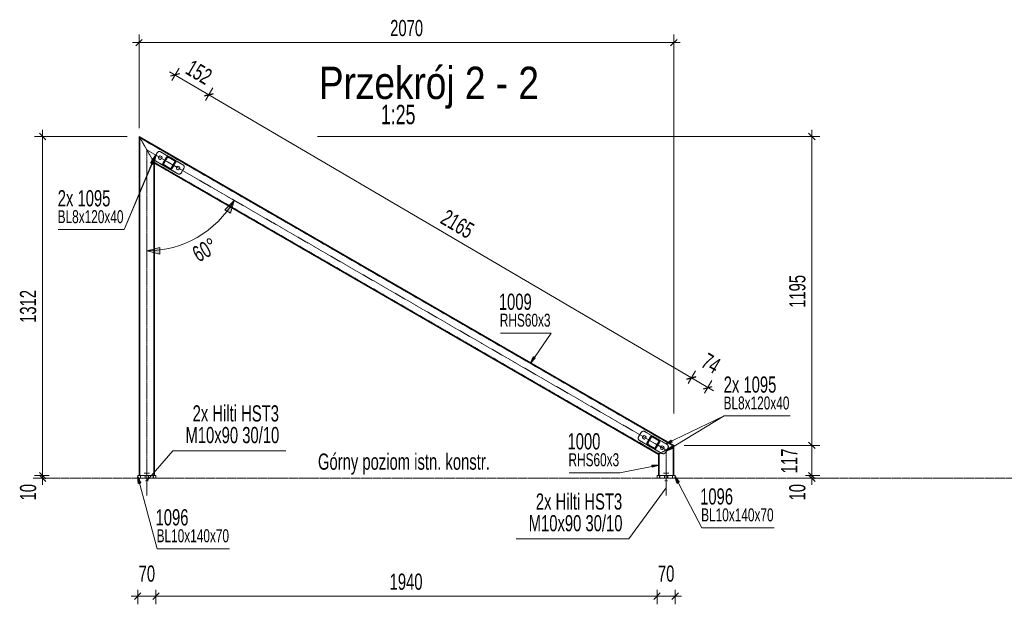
# Model space of a CAD drawing. Header units: millimetres. Extents: x -15129 to 9171, y -18789 to 5877.
# Tile 276 of 278: x 585 to 4396, y 385 to 2646. Entities that reach past the tile are written whole.
import ezdxf

# ---------------------------------------------------------------- set-up
doc = ezdxf.new("R2010")
doc.units = ezdxf.units.MM
doc.linetypes.add('ACAD_ISO02W100', pattern=[15, 12, -3])
doc.linetypes.add('ACAD_ISO04W100', pattern=[30, 24, -3, 0, -3])
for name, color, linetype in [('AS_Belki', 145, 'Continuous'), ('AS_Blachy', 30, 'Continuous'), ('AS_DIM_ON', 7, 'Continuous'), ('AS_Kotwy', 9, 'Continuous')]:
    doc.layers.add(name, color=color, linetype=linetype)
doc.styles.add('Arial Narrow', font='ARIALN.TTF', dxfattribs={"height": 5})
doc.styles.add('ROMANS', font='ARIALN.TTF', dxfattribs={"width": 0.8})
doc.styles.get("Standard").update_dxf_attribs({"font": 'ARIALN.TTF', "width": 0.8})
pattern_1 = [(45, (2201.1567, 2934.656), (-3.535534, 3.535534), [])]

msp = doc.modelspace()

# ---------------------------------------------------------------- hatches: boundary and pattern name
at = {"layer": 'AS_Belki', "lineweight": 13}
h = msp.add_hatch(dxfattribs=at)
h.set_pattern_fill('HYPECUTREGION', color=10, scale=5, angle=50.3465, style=0, pattern_type=2)
h.set_pattern_definition(pattern_1)
h.paths.add_polyline_path([(1161.3, 2117), (1156.8, 2117.6), (1153.2, 2114.8), (1139.2, 2090.5), (1138.6, 2086), (1141.3, 2082.3), (1165.6, 2068.3), (1170.1, 2067.7), (1173.8, 2070.5), (1187.8, 2094.8), (1188.4, 2099.3), (1185.6, 2103)], flags=0)
h.paths.add_polyline_path([(1157.6, 2114.7), (1159.8, 2114.4), (1184.1, 2100.4), (1185.5, 2098.6), (1185.2, 2096.3), (1171.2, 2072), (1169.4, 2070.6), (1167.1, 2070.9), (1142.8, 2084.9), (1141.4, 2086.8), (1141.7, 2089), (1155.7, 2113.3)], flags=0)
h = msp.add_hatch(dxfattribs=at)
h.set_pattern_fill('HYPECUTREGION', color=10, scale=5, angle=50.3465, style=0, pattern_type=2)
h.set_pattern_definition(pattern_1)
h.paths.add_polyline_path([(3034.8, 1035.3), (3030.3, 1035.9), (3026.6, 1033.1), (3012.6, 1008.9), (3012, 1004.3), (3014.8, 1000.7), (3039.1, 986.7), (3043.6, 986.1), (3047.3, 988.9), (3061.3, 1013.1), (3061.9, 1017.7), (3059.1, 1021.3)], flags=0)
h.paths.add_polyline_path([(3031.1, 1033), (3033.3, 1032.7), (3057.6, 1018.7), (3059, 1016.9), (3058.7, 1014.6), (3044.7, 990.4), (3042.9, 989), (3040.6, 989.3), (3016.3, 1003.3), (3014.9, 1005.1), (3015.2, 1007.4), (3029.2, 1031.6)], flags=0)
at = {"layer": 'AS_DIM_ON', "lineweight": 13}
for points in [[(1415.6, 1947.4), (1401.5, 1897.8), (1379.8, 1910.3)], [(1077.4, 1752.1), (1127.4, 1739.6), (1127.4, 1764.6)]]:
    msp.add_hatch(color=5, dxfattribs=at).paths.add_polyline_path(points, flags=0)

# ---------------------------------------------------------------- linework, layer by layer
at = {"layer": 'AS_Belki', "color": 145, "linetype": 'Continuous', "lineweight": 13, "ltscale": 0.25}
for p, q in [((1047.3, 2194.6), (1107.3, 2090.7)), ((1047.3, 2194.6), (3117, 999.7)), ((1047.4, 2194.6), (1047.3, 2194.6)), ((1047.3, 2194.6), (1047.3, 882.7)), ((3117.1, 999.7), (1047.4, 2194.6)), ((1153.2, 2114.8), (1139.2, 2090.5)), ((1155.7, 2113.3), (1141.7, 2089)), ((1142.1, 2089), (1156.1, 2113.3)), ((1156.8, 2117.6), (1153.2, 2114.8)), ((1157.6, 2114.7), (1155.7, 2113.3)), ((1156.1, 2113.3), (1155.7, 2113.3)), ((1156.1, 2113.3), (1157.9, 2114.6)), ((1156.8, 2117.6), (1161.3, 2117)), ((1157.2, 2117.6), (1156.8, 2117.6)), ((1161.7, 2117), (1157.2, 2117.6)), ((1157.6, 2114.7), (1159.8, 2114.4)), ((1159.8, 2114.4), (1184.1, 2100.4)), ((1161.3, 2117), (1185.6, 2103)), ((1161.7, 2117), (1161.3, 2117)), ((1186, 2103), (1161.7, 2117)), ((1185.2, 2096.3), (1171.2, 2072)), ((1184.1, 2100.4), (1185.5, 2098.6)), ((1185.5, 2098.6), (1185.2, 2096.3)), ((1185.6, 2103), (1188.4, 2099.3)), ((1186, 2103), (1185.6, 2103)), ((1188.8, 2099.3), (1186, 2103)), ((1188.4, 2099.3), (1187.8, 2094.8)), ((1188.2, 2094.8), (1188.8, 2099.3)), ((1107.3, 2090.7), (3057, 965)), ((1107.3, 2090.7), (1107.3, 882.7)), ((1107.4, 882.7), (1107.4, 2090.6)), ((1139.2, 2090.5), (1138.6, 2086)), ((1138.6, 2086), (1141.3, 2082.3)), ((1141.3, 2082.3), (1165.6, 2068.3)), ((1141.7, 2089), (1141.4, 2086.8)), ((1141.4, 2086.8), (1142.8, 2084.9)), ((1142.1, 2089), (1141.7, 2089)), ((1141.8, 2086.8), (1142.1, 2089)), ((1143.2, 2084.9), (1141.8, 2086.8)), ((1142.8, 2084.9), (1167.1, 2070.9)), ((1143.2, 2084.9), (1142.8, 2084.9)), ((1167.5, 2070.9), (1143.2, 2084.9)), ((1165.6, 2068.3), (1170.1, 2067.7)), ((1167.1, 2070.9), (1169.4, 2070.6)), ((1167.5, 2070.9), (1167.1, 2070.9)), ((1169.4, 2070.7), (1167.5, 2070.9)), ((1171.2, 2072), (1169.4, 2070.6)), ((1173.8, 2070.5), (1170.1, 2067.7)), ((1170.1, 2067.7), (1170.5, 2067.7)), ((1170.5, 2067.7), (1174.2, 2070.5)), ((1187.8, 2094.8), (1173.8, 2070.5)), ((1174.2, 2070.5), (1173.8, 2070.5)), ((1174.2, 2070.5), (1188.2, 2094.8)), ((1188.2, 2094.8), (1187.8, 2094.8)), ((3026.6, 1033.1), (3012.6, 1008.9)), ((3029.2, 1031.6), (3015.2, 1007.4)), ((3015.6, 1007.4), (3029.6, 1031.6)), ((3030.3, 1035.9), (3026.6, 1033.1)), ((3031.1, 1033), (3029.2, 1031.6)), ((3029.6, 1031.6), (3029.2, 1031.6)), ((3029.6, 1031.6), (3031.4, 1033)), ((3030.3, 1035.9), (3034.8, 1035.3)), ((3030.7, 1035.9), (3030.3, 1035.9)), ((3035.2, 1035.3), (3030.7, 1035.9)), ((3031.1, 1033), (3033.3, 1032.7)), ((3033.3, 1032.7), (3057.6, 1018.7)), ((3034.8, 1035.3), (3059.1, 1021.3)), ((3035.2, 1035.3), (3034.8, 1035.3)), ((3059.5, 1021.3), (3035.2, 1035.3)), ((3012.6, 1008.9), (3012, 1004.3)), ((3012, 1004.3), (3014.8, 1000.7)), ((3014.8, 1000.7), (3039.1, 986.7)), ((3015.2, 1007.4), (3014.9, 1005.1)), ((3014.9, 1005.1), (3016.3, 1003.3)), ((3015.6, 1007.4), (3015.2, 1007.4)), ((3015.3, 1005.1), (3015.6, 1007.4)), ((3016.7, 1003.3), (3015.3, 1005.1)), ((3016.3, 1003.3), (3040.6, 989.3)), ((3016.7, 1003.3), (3016.3, 1003.3)), ((3041, 989.3), (3016.7, 1003.3)), ((3058.7, 1014.6), (3044.7, 990.4)), ((3061.3, 1013.1), (3047.3, 988.9)), ((3047.6, 988.9), (3061.6, 1013.1)), ((3057.6, 1018.7), (3059, 1016.9)), ((3059, 1016.9), (3058.7, 1014.6)), ((3059.1, 1021.3), (3061.9, 1017.7)), ((3059.5, 1021.3), (3059.1, 1021.3)), ((3062.2, 1017.7), (3059.5, 1021.3)), ((3061.9, 1017.7), (3061.3, 1013.1)), ((3061.6, 1013.1), (3061.3, 1013.1)), ((3061.6, 1013.1), (3062.2, 1017.7)), ((3117, 999.7), (3091.6, 985)), ((3117.1, 999.7), (3117, 999.7)), ((3117, 999.7), (3117, 882.7)), ((3117.1, 999.7), (3117, 999.7)), ((3117.1, 882.7), (3117.1, 999.7)), ((3039.1, 986.7), (3043.6, 986.1)), ((3040.6, 989.3), (3042.9, 989)), ((3041, 989.3), (3040.6, 989.3)), ((3042.9, 989), (3041, 989.3)), ((3044.7, 990.4), (3042.9, 989)), ((3047.3, 988.9), (3043.6, 986.1)), ((3043.6, 986.1), (3044, 986.1)), ((3044, 986.1), (3047.6, 988.9)), ((3047.6, 988.9), (3047.3, 988.9)), ((3067, 970.8), (3057, 965)), ((3057, 965), (3057, 882.7))]:
    msp.add_line(p, q, dxfattribs=at)
at = {"layer": 'AS_Belki', "color": 84, "linetype": 'ACAD_ISO02W100', "lineweight": 13, "ltscale": 0.25}
for p, q in [((1047.4, 2194.6), (1047.3, 2194.6)), ((1047.4, 2194.6), (1104.5, 2095.8)), ((1047.4, 2194.6), (1047.4, 882.7)), ((1050.3, 2189.4), (1104.3, 2095.9)), ((1050.3, 2189.4), (3114, 997.9)), ((1050.4, 2189.4), (1050.3, 2189.4)), ((1050.4, 2189.4), (1050.3, 2189.4)), ((1050.3, 2189.4), (1050.3, 882.7)), ((1050.4, 2189.4), (1104.4, 2095.9)), ((3114.1, 998), (1050.4, 2189.4)), ((1050.4, 882.7), (1050.4, 2189.4)), ((1139.5, 2090.5), (1153.5, 2114.8)), ((1153.7, 2114.8), (1139.7, 2090.5)), ((1140.7, 2090.5), (1154.7, 2114.8)), ((1156.3, 2113.3), (1142.3, 2089)), ((1143.3, 2089), (1157.3, 2113.3)), ((1153.5, 2114.8), (1153.2, 2114.8)), ((1153.5, 2114.8), (1157.2, 2117.6)), ((1157.3, 2117.6), (1153.7, 2114.8)), ((1154.7, 2114.8), (1153.7, 2114.8)), ((1154.7, 2114.8), (1158.4, 2117.6)), ((1158, 2114.6), (1156.3, 2113.3)), ((1156.3, 2113.3), (1157.3, 2113.3)), ((1157.3, 2117.6), (1161.9, 2117)), ((1158.4, 2117.6), (1157.3, 2117.6)), ((1157.3, 2117.6), (1157.3, 2117.6)), ((1157.3, 2113.3), (1158.9, 2114.5)), ((1157.9, 2114.7), (1157.6, 2114.7)), ((1160.2, 2114.4), (1157.9, 2114.7)), ((1157.9, 2114.6), (1157.9, 2114.7)), ((1158.1, 2114.7), (1158, 2114.6)), ((1158.1, 2114.7), (1160.4, 2114.4)), ((1159.2, 2114.7), (1158.1, 2114.7)), ((1162.9, 2117), (1158.4, 2117.6)), ((1158.9, 2114.5), (1159, 2114.6)), ((1159, 2114.6), (1159.2, 2114.7)), ((1161.4, 2114.4), (1159.2, 2114.7)), ((1160.2, 2114.4), (1159.8, 2114.4)), ((1184.5, 2100.4), (1160.2, 2114.4)), ((1160.4, 2114.4), (1184.7, 2100.4)), ((1161.4, 2114.4), (1160.4, 2114.4)), ((1185.7, 2100.4), (1161.4, 2114.4)), ((1161.9, 2117), (1162.9, 2117)), ((1161.9, 2117), (1161.9, 2117)), ((1187.2, 2103), (1162.9, 2117)), ((1171.6, 2072), (1185.6, 2096.3)), ((1185.7, 2096.3), (1171.7, 2072)), ((1172.8, 2072), (1186.8, 2096.3)), ((1184.1, 2100.4), (1184.5, 2100.4)), ((1185.9, 2098.6), (1184.5, 2100.4)), ((1184.7, 2100.4), (1186, 2098.6)), ((1184.7, 2100.4), (1185.7, 2100.4)), ((1185.6, 2096.3), (1185.2, 2096.3)), ((1185.6, 2096.3), (1185.9, 2098.6)), ((1187.1, 2098.6), (1185.7, 2100.4)), ((1186, 2098.6), (1185.7, 2096.3)), ((1186.8, 2096.3), (1185.7, 2096.3)), ((1186.2, 2103), (1188.9, 2099.3)), ((1186.2, 2103), (1187.2, 2103)), ((1186.2, 2103), (1186.2, 2103)), ((1186.8, 2096.3), (1187.1, 2098.6)), ((1190, 2099.3), (1187.2, 2103)), ((1188.9, 2099.3), (1188.3, 2094.8)), ((1189.4, 2094.8), (1190, 2099.3)), ((1104.3, 2095.9), (3060, 966.8)), ((1104.4, 2095.9), (1104.3, 2095.9)), ((1104.4, 2095.9), (1104.3, 2095.9)), ((1104.3, 2095.9), (1104.3, 882.7)), ((1104.4, 2095.9), (3060.1, 966.8)), ((1104.4, 882.7), (1104.4, 2095.9)), ((1104.5, 2095.8), (1107.4, 2090.7)), ((1107.4, 2090.7), (1107.3, 2090.7)), ((1107.4, 2090.7), (1107.3, 2090.7)), ((1107.4, 2090.7), (3057.1, 965)), ((1107.4, 2090.6), (1107.4, 2090.7)), ((1138.9, 2086), (1139.5, 2090.5)), ((1141.7, 2082.3), (1138.9, 2086)), ((1139.7, 2090.5), (1139.1, 2086)), ((1139.1, 2086), (1141.9, 2082.3)), ((1139.5, 2090.5), (1139.2, 2090.5)), ((1140.7, 2090.5), (1139.7, 2090.5)), ((1140.1, 2086), (1140.7, 2090.5)), ((1142.9, 2082.3), (1140.1, 2086)), ((1141.3, 2082.3), (1141.7, 2082.3)), ((1166, 2068.3), (1141.7, 2082.3)), ((1141.9, 2082.3), (1142.9, 2082.3)), ((1142.3, 2089), (1142, 2086.8)), ((1142, 2086.8), (1143.4, 2084.9)), ((1142.3, 2089), (1143.3, 2089)), ((1167.2, 2068.3), (1142.9, 2082.3)), ((1143, 2086.8), (1143.3, 2089)), ((1144.4, 2084.9), (1143, 2086.8)), ((1143.4, 2084.9), (1167.7, 2070.9)), ((1143.4, 2084.9), (1144.4, 2084.9)), ((1168.7, 2070.9), (1144.4, 2084.9)), ((1166, 2068.3), (1165.6, 2068.3)), ((1170.5, 2067.7), (1166, 2068.3)), ((1166.2, 2068.3), (1170.7, 2067.7)), ((1167.2, 2068.3), (1166.2, 2068.3)), ((1171.7, 2067.7), (1167.2, 2068.3)), ((1167.7, 2070.9), (1169.9, 2070.6)), ((1167.7, 2070.9), (1168.7, 2070.9)), ((1171, 2070.6), (1168.7, 2070.9)), ((1169.8, 2070.6), (1169.4, 2070.7)), ((1169.4, 2070.6), (1169.8, 2070.6)), ((1169.8, 2070.6), (1171.6, 2072)), ((1171.7, 2072), (1169.9, 2070.6)), ((1169.9, 2070.6), (1171, 2070.6)), ((1174.3, 2070.5), (1170.7, 2067.7)), ((1170.7, 2067.7), (1171.7, 2067.7)), ((1171, 2070.6), (1172.8, 2072)), ((1171.6, 2072), (1171.2, 2072)), ((1172.8, 2072), (1171.7, 2072)), ((1171.7, 2067.7), (1175.4, 2070.5)), ((1188.3, 2094.8), (1174.3, 2070.5)), ((1174.3, 2070.5), (1175.4, 2070.5)), ((1175.4, 2070.5), (1189.4, 2094.8)), ((1188.3, 2094.8), (1189.4, 2094.8)), ((3013, 1008.9), (3027, 1033.1)), ((3027.2, 1033.1), (3013.2, 1008.9)), ((3014.2, 1008.9), (3028.2, 1033.1)), ((3029.8, 1031.6), (3015.8, 1007.4)), ((3016.8, 1007.4), (3030.8, 1031.6)), ((3027, 1033.1), (3026.6, 1033.1)), ((3027, 1033.1), (3030.7, 1035.9)), ((3030.8, 1035.9), (3027.2, 1033.1)), ((3028.2, 1033.1), (3027.2, 1033.1)), ((3028.2, 1033.1), (3031.9, 1035.9)), ((3031.6, 1033), (3029.8, 1031.6)), ((3029.8, 1031.6), (3030.8, 1031.6)), ((3030.8, 1035.9), (3035.4, 1035.3)), ((3031.9, 1035.9), (3030.8, 1035.9)), ((3030.8, 1031.6), (3032.7, 1033)), ((3031.4, 1033), (3031.1, 1033)), ((3033.7, 1032.7), (3031.4, 1033)), ((3031.4, 1033), (3031.4, 1033)), ((3031.6, 1033), (3033.9, 1032.7)), ((3032.7, 1033), (3031.6, 1033)), ((3036.4, 1035.3), (3031.9, 1035.9)), ((3034.9, 1032.7), (3032.7, 1033)), ((3033.7, 1032.7), (3033.3, 1032.7)), ((3058, 1018.7), (3033.7, 1032.7)), ((3033.9, 1032.7), (3058.1, 1018.7)), ((3034.9, 1032.7), (3033.9, 1032.7)), ((3059.2, 1018.7), (3034.9, 1032.7)), ((3035.4, 1035.3), (3035.4, 1035.3)), ((3035.4, 1035.3), (3036.4, 1035.3)), ((3060.7, 1021.3), (3036.4, 1035.3)), ((3012.4, 1004.3), (3013, 1008.9)), ((3015.2, 1000.7), (3012.4, 1004.3)), ((3013, 1008.9), (3012.6, 1008.9)), ((3013.2, 1008.9), (3012.6, 1004.3)), ((3012.6, 1004.3), (3015.4, 1000.7)), ((3014.2, 1008.9), (3013.2, 1008.9)), ((3013.6, 1004.3), (3014.2, 1008.9)), ((3016.4, 1000.7), (3013.6, 1004.3)), ((3014.8, 1000.7), (3015.2, 1000.7)), ((3039.5, 986.7), (3015.2, 1000.7)), ((3015.4, 1000.7), (3016.4, 1000.7)), ((3015.8, 1007.4), (3015.5, 1005.1)), ((3015.5, 1005.1), (3016.9, 1003.3)), ((3015.8, 1007.4), (3016.8, 1007.4)), ((3040.7, 986.7), (3016.4, 1000.7)), ((3016.5, 1005.1), (3016.8, 1007.4)), ((3017.9, 1003.3), (3016.5, 1005.1)), ((3016.9, 1003.3), (3041.1, 989.3)), ((3017.9, 1003.3), (3016.9, 1003.3)), ((3042.2, 989.3), (3017.9, 1003.3)), ((3045, 990.4), (3059, 1014.6)), ((3059.2, 1014.6), (3045.2, 990.4)), ((3046.3, 990.4), (3060.3, 1014.6)), ((3061.8, 1013.1), (3047.8, 988.9)), ((3048.9, 988.9), (3062.9, 1013.1)), ((3117.1, 999.7), (3057.1, 965)), ((3058, 1018.7), (3057.6, 1018.7)), ((3059.3, 1016.9), (3058, 1018.7)), ((3058.1, 1018.7), (3059.5, 1016.9)), ((3059.2, 1018.7), (3058.1, 1018.7)), ((3059, 1014.6), (3058.7, 1014.6)), ((3059, 1014.6), (3059.3, 1016.9)), ((3060.6, 1016.9), (3059.2, 1018.7)), ((3059.5, 1016.9), (3059.2, 1014.6)), ((3060.3, 1014.6), (3059.2, 1014.6)), ((3059.6, 1021.3), (3059.7, 1021.2)), ((3059.6, 1021.3), (3059.6, 1021.3)), ((3059.6, 1021.3), (3060.7, 1021.3)), ((3059.7, 1021.2), (3062.4, 1017.7)), ((3114, 997.9), (3060, 966.8)), ((3060.3, 1014.6), (3060.6, 1016.9)), ((3061.5, 1020.3), (3060.7, 1021.3)), ((3061.6, 1020.1), (3061.5, 1020.3)), ((3063.5, 1017.7), (3061.6, 1020.1)), ((3062.4, 1017.7), (3061.8, 1013.1)), ((3061.8, 1013.1), (3062.9, 1013.1)), ((3062.9, 1013.1), (3063.5, 1017.7)), ((3114.1, 997.9), (3091.5, 984.9)), ((3114.1, 997.9), (3114, 997.9)), ((3114, 997.9), (3114, 882.7)), ((3114, 997.9), (3114.1, 997.9)), ((3114.1, 997.9), (3114.1, 998)), ((3114.1, 882.7), (3114.1, 997.9)), ((3039.5, 986.7), (3039.1, 986.7)), ((3044, 986.1), (3039.5, 986.7)), ((3039.6, 986.7), (3044.2, 986.1)), ((3040.7, 986.7), (3039.6, 986.7)), ((3045.2, 986.1), (3040.7, 986.7)), ((3041.1, 989.3), (3043.4, 989)), ((3041.1, 989.3), (3042.2, 989.3)), ((3044.5, 989), (3042.2, 989.3)), ((3043.2, 989), (3042.9, 989)), ((3042.9, 989), (3043.2, 989)), ((3043.2, 989), (3045, 990.4)), ((3045.2, 990.4), (3043.4, 989)), ((3043.4, 989), (3044.5, 989)), ((3047.8, 988.9), (3044.2, 986.1)), ((3044.2, 986.1), (3045.2, 986.1)), ((3044.5, 989), (3046.3, 990.4)), ((3045, 990.4), (3044.7, 990.4)), ((3046.3, 990.4), (3045.2, 990.4)), ((3045.2, 986.1), (3048.9, 988.9)), ((3047.8, 988.9), (3048.9, 988.9)), ((3057.1, 965), (3057, 965)), ((3057, 965), (3057.1, 965)), ((3057.1, 965), (3057.1, 882.7)), ((3060.1, 966.8), (3060, 966.8)), ((3060, 966.8), (3060, 882.7)), ((3060.1, 966.8), (3060, 966.8)), ((3067.1, 970.8), (3060.1, 966.8)), ((3060.1, 882.7), (3060.1, 966.8)), ((3091.6, 985), (3067, 970.8)), ((3091.5, 984.9), (3067.1, 970.8))]:
    msp.add_line(p, q, dxfattribs=at)
at = {"layer": 'AS_Belki', "color": 5, "linetype": 'ACAD_ISO04W100', "lineweight": 13, "ltscale": 0.25}
for p, q in [((1077.3, 2142.7), (3087.1, 982.3)), ((1077.3, 872.7), (1077.3, 2142.7)), ((1163.5, 2092.7), (1163.9, 2092.7)), ((1163.9, 2092.7), (1165.1, 2092.7)), ((3037, 1011), (3037.4, 1011)), ((3037.4, 1011), (3038.6, 1011)), ((3087.1, 872.7), (3087.1, 982.3))]:
    msp.add_line(p, q, dxfattribs=at)
at = {"layer": 'AS_Belki', "color": 145, "linetype": 'Continuous', "lineweight": 13, "ltscale": 0.25, "extrusion": (0.002262, 1.05463e-07, -0.999997)}
for centre, start, end in [((-1129.2, 2112.7, 2.6), 255.1769, 74.9621), ((-1129.4, 2112.7, 2.6), 255.9784, 74.7912), ((-1129.4, 2112.7, 2.6), 256.0232, 74.7818), ((-1198.5, 2072.7, 2.7), 255.1769, 74.9621), ((-1198.6, 2072.7, 2.7), 255.9784, 74.7913), ((-1198.6, 2072.7, 2.7), 256.0232, 74.7817)]:
    msp.add_arc(centre, 7, start, end, dxfattribs=at)
at = {"layer": 'AS_Belki', "color": 145, "linetype": 'Continuous', "lineweight": 13, "ltscale": 0.25, "extrusion": (0.002262, 1.05462e-07, -0.999997)}
for centre, start, end in [((-3002.7, 1031, 6.8), 255.1769, 74.9621), ((-3002.8, 1031, 6.8), 255.9784, 74.7913), ((-3002.8, 1031, 6.8), 256.0232, 74.7817), ((-3072, 991, 6.9), 255.1769, 74.9621), ((-3072.1, 991, 6.9), 256.0232, 74.7818)]:
    msp.add_arc(centre, 7, start, end, dxfattribs=at)
at = {"layer": 'AS_Belki', "color": 145, "linetype": 'Continuous', "lineweight": 13, "ltscale": 0.25, "extrusion": (-0.002262, -1.05462e-07, 0.999997)}
msp.add_arc((3072.1, 991, -6.9), 7, 105.2088, 284.0216, dxfattribs=at)
at = {"layer": 'AS_Blachy', "color": 145, "linetype": 'Continuous', "lineweight": 13, "ltscale": 0.25}
for p, q in [((1123, 2136), (1123, 2136)), ((1217.2, 2085), (1130.6, 2135)), ((1217.2, 2085), (1130.6, 2135)), ((1130.6, 2135), (1130.6, 2135)), ((1116.9, 2131.3), (1106.9, 2114)), ((1110.6, 2100.4), (1141, 2082.8)), ((1166.1, 2068.3), (1197.2, 2050.4)), ((1210.8, 2054), (1220.8, 2071.3)), ((1210.8, 2054), (1220.8, 2071.3)), ((1217.2, 2085), (1217.2, 2085)), ((1220.8, 2071.3), (1220.8, 2071.3)), ((1204.7, 2049.4), (1204.8, 2049.4)), ((1210.8, 2054), (1210.8, 2054)), ((2990.4, 1049.7), (2980.4, 1032.4)), ((2996.5, 1054.3), (2996.4, 1054.3)), ((3090.6, 1003.3), (3004, 1053.3)), ((3090.6, 1003.3), (3004, 1053.3)), ((3004, 1053.3), (3004, 1053.3)), ((2984, 1018.7), (3014.5, 1001.1)), ((3090.6, 1003.3), (3090.6, 1003.3)), ((3039.6, 986.6), (3070.6, 968.7)), ((3078.2, 967.7), (3078.2, 967.7)), ((3084.3, 972.4), (3094.3, 989.7)), ((3084.3, 972.4), (3094.3, 989.7)), ((3084.3, 972.4), (3084.3, 972.4)), ((3094.3, 989.7), (3094.3, 989.7)), ((1042.2, 882.7), (1045.1, 882.7)), ((1042.2, 882.7), (1042.2, 872.7)), ((1045.1, 882.7), (1052.2, 882.7)), ((1052.2, 882.7), (1102.2, 882.7)), ((1052.2, 872.7), (1052.2, 882.7)), ((1102.2, 882.7), (1109.2, 882.7)), ((1102.2, 872.7), (1102.2, 882.7)), ((1109.2, 882.7), (1112.2, 882.7)), ((1112.2, 882.7), (1112.5, 882.7)), ((1112.2, 872.7), (1112.2, 882.7)), ((1112.5, 872.7), (1112.5, 882.7)), ((3051.9, 882.7), (3054.9, 882.7)), ((3051.9, 882.7), (3051.9, 872.7)), ((3054.9, 882.7), (3061.9, 882.7)), ((3061.9, 882.7), (3111.9, 882.7)), ((3061.9, 872.7), (3061.9, 882.7)), ((3111.9, 882.7), (3119, 882.7)), ((3111.9, 872.7), (3111.9, 882.7)), ((3119, 882.7), (3121.9, 882.7)), ((3121.9, 882.7), (3122.2, 882.7)), ((3121.9, 872.7), (3121.9, 882.7)), ((3122.2, 872.7), (3122.2, 882.7)), ((1045.1, 872.7), (1042.2, 872.7)), ((1052.2, 872.7), (1045.1, 872.7)), ((1102.2, 872.7), (1052.2, 872.7)), ((1109.2, 872.7), (1102.2, 872.7)), ((1112.2, 872.7), (1109.2, 872.7)), ((1112.5, 872.7), (1112.2, 872.7)), ((3054.9, 872.7), (3051.9, 872.7)), ((3061.9, 872.7), (3054.9, 872.7)), ((3111.9, 872.7), (3061.9, 872.7)), ((3119, 872.7), (3111.9, 872.7)), ((3121.9, 872.7), (3119, 872.7)), ((3122.2, 872.7), (3121.9, 872.7))]:
    msp.add_line(p, q, dxfattribs=at)
at = {"layer": 'AS_Blachy', "color": 84, "linetype": 'ACAD_ISO02W100', "lineweight": 13, "ltscale": 0.25}
for p, q in [((1123.1, 2136), (1123.1, 2136)), ((1217.3, 2085), (1130.7, 2135)), ((1217.3, 2085), (1130.7, 2135)), ((1130.7, 2135), (1130.7, 2135)), ((1116.9, 2131.3), (1106.9, 2114)), ((1106.9, 2114), (1106.9, 2114)), ((1117.1, 2131.3), (1107.1, 2114)), ((1117.1, 2131.3), (1107.1, 2114)), ((1107.1, 2114), (1107.1, 2114)), ((1197.2, 2050.4), (1110.6, 2100.4)), ((1110.6, 2100.4), (1110.6, 2100.4)), ((1110.7, 2100.4), (1197.3, 2050.4)), ((1197.3, 2050.4), (1110.7, 2100.4)), ((1110.7, 2100.4), (1110.7, 2100.4)), ((1116.9, 2131.3), (1116.9, 2131.3)), ((1117.1, 2131.3), (1117.1, 2131.3)), ((1141, 2082.8), (1166.1, 2068.3)), ((1211, 2054), (1221, 2071.3)), ((1211, 2054), (1221, 2071.3)), ((1217.3, 2085), (1217.3, 2085)), ((1221, 2071.3), (1221, 2071.3)), ((1197.2, 2050.4), (1197.2, 2050.4)), ((1197.3, 2050.4), (1197.3, 2050.4)), ((1204.9, 2049.4), (1204.9, 2049.4)), ((1211, 2054), (1211, 2054)), ((2990.4, 1049.7), (2980.4, 1032.4)), ((2980.4, 1032.4), (2980.4, 1032.4)), ((2990.5, 1049.7), (2980.5, 1032.4)), ((2990.5, 1049.7), (2980.5, 1032.4)), ((2980.5, 1032.4), (2980.5, 1032.4)), ((2990.4, 1049.7), (2990.4, 1049.7)), ((2990.5, 1049.7), (2990.5, 1049.7)), ((2996.6, 1054.3), (2996.6, 1054.3)), ((3090.8, 1003.3), (3004.2, 1053.3)), ((3090.8, 1003.3), (3004.2, 1053.3)), ((3004.2, 1053.3), (3004.2, 1053.3)), ((3070.6, 968.7), (2984, 1018.7)), ((2984, 1018.7), (2984, 1018.7)), ((2984.2, 1018.7), (3067.1, 970.8)), ((3070.8, 968.7), (2984.2, 1018.7)), ((2984.2, 1018.7), (2984.2, 1018.7)), ((3014.5, 1001.1), (3039.6, 986.6)), ((3090.8, 1003.3), (3090.8, 1003.3)), ((3067.1, 970.8), (3070.8, 968.7)), ((3067.1, 970.8), (3067.1, 970.8)), ((3070.6, 968.7), (3070.6, 968.7)), ((3070.8, 968.7), (3070.8, 968.7)), ((3078.4, 967.7), (3078.4, 967.7)), ((3084.5, 972.4), (3091.8, 985)), ((3084.5, 972.4), (3091.8, 985)), ((3084.5, 972.4), (3084.5, 972.4)), ((3091.8, 985.1), (3094.5, 989.7)), ((3091.8, 985.1), (3094.5, 989.7)), ((3091.8, 985), (3091.8, 985.1)), ((3091.8, 985), (3091.8, 985.1)), ((3094.5, 989.7), (3094.5, 989.7)), ((1042.5, 872.7), (1042.5, 882.7)), ((1052.5, 882.7), (1052.5, 872.7)), ((1071.2, 882.7), (1071.2, 872.7)), ((1071.4, 882.7), (1071.4, 872.7)), ((1083.2, 872.7), (1083.2, 882.7)), ((1083.4, 872.7), (1083.4, 882.7)), ((1102.5, 882.7), (1102.5, 872.7)), ((3052.2, 872.7), (3052.2, 882.7)), ((3062.2, 882.7), (3062.2, 872.7)), ((3081, 882.7), (3081, 872.7)), ((3081.2, 882.7), (3081.2, 872.7)), ((3093, 872.7), (3093, 882.7)), ((3093.2, 872.7), (3093.2, 882.7)), ((3112.2, 882.7), (3112.2, 872.7))]:
    msp.add_line(p, q, dxfattribs=at)
at = {"layer": 'AS_Blachy', "color": 145, "linetype": 'Continuous', "lineweight": 13, "ltscale": 0.25, "extrusion": (-0.002262, -1.05462e-07, 0.999997)}
for centre in [(1129.2, 2112.7, -2.6), (1198.5, 2072.7, -2.7)]:
    msp.add_circle(centre, 7, dxfattribs=at)
at = {"layer": 'AS_Blachy', "color": 145, "linetype": 'Continuous', "lineweight": 13, "ltscale": 0.25, "extrusion": (-0.002262, -1.05463e-07, 0.999997)}
for centre in [(3002.7, 1031, -6.8), (3072, 991, -6.9)]:
    msp.add_circle(centre, 7, dxfattribs=at)
at = {"layer": 'AS_Blachy', "color": 145, "linetype": 'Continuous', "lineweight": 13, "ltscale": 0.25, "extrusion": (-0.002262, -1.05462e-07, 0.999997)}
for centre, start, end in [((1125.5, 2126.3, -2.5), 60, 150), ((1125.6, 2126.3, -2.5), 60, 105), ((1115.5, 2109, -2.5), 150, 240), ((1212.2, 2076.3, -2.7), 330, 60), ((1212.2, 2076.3, -2.7), 330, 60), ((1202.2, 2059, -2.7), 240, 330), ((1202.2, 2059, -2.7), 285, 330)]:
    msp.add_arc(centre, 10, start, end, dxfattribs=at)
at = {"layer": 'AS_Blachy', "color": 84, "linetype": 'ACAD_ISO02W100', "lineweight": 13, "ltscale": 0.25, "extrusion": (-0.002262, -1.05462e-07, 0.999997)}
for centre, start, end in [((1125.6, 2126.3, -2.5), 105, 150), ((1115.6, 2109, -2.5), 150, 240), ((1202.2, 2059, -2.7), 240, 285)]:
    msp.add_arc(centre, 10, start, end, dxfattribs=at)
at = {"layer": 'AS_Blachy', "color": 84, "linetype": 'ACAD_ISO02W100', "lineweight": 13, "ltscale": 0.25, "extrusion": (-0.002262, -1.05461e-07, 0.999997)}
for centre, start, end in [((1125.7, 2126.3, -2.5), 60, 150), ((1125.7, 2126.3, -2.5), 60, 150), ((1115.7, 2109, -2.5), 150, 240), ((1115.7, 2109, -2.5), 150, 240), ((1212.3, 2076.3, -2.7), 330, 60), ((1212.3, 2076.3, -2.7), 330, 60), ((1202.3, 2059, -2.7), 240, 330), ((1202.3, 2059, -2.7), 240, 330)]:
    msp.add_arc(centre, 10, start, end, dxfattribs=at)
at = {"layer": 'AS_Blachy', "color": 145, "linetype": 'Continuous', "lineweight": 13, "ltscale": 0.25, "extrusion": (0.002262, 1.05462e-07, -0.999997)}
for centre, start in [((-1129.2, 2112.7, 2.6), 255.1178), ((-1198.5, 2072.7, 2.7), 255.1179)]:
    msp.add_arc(centre, 7, start, 74.9747, dxfattribs=at)
at = {"layer": 'AS_Blachy', "color": 145, "linetype": 'Continuous', "lineweight": 13, "ltscale": 0.25, "extrusion": (0.002262, 1.05461e-07, -0.999997)}
for centre in [(-1129.4, 2112.7, 2.6), (-1198.7, 2072.7, 2.7)]:
    msp.add_arc(centre, 7, 256.1577, 74.7532, dxfattribs=at)
at = {"layer": 'AS_Blachy', "color": 84, "linetype": 'ACAD_ISO02W100', "lineweight": 13, "ltscale": 0.25, "extrusion": (-0.002262, -1.05463e-07, 0.999997)}
for centre, start, end in [((2989, 1027.4, -6.8), 150, 240), ((2989.2, 1027.4, -6.8), 150, 240), ((2989.2, 1027.4, -6.8), 150, 240), ((2999, 1044.7, -6.8), 105, 150), ((2999.2, 1044.7, -6.8), 60, 150), ((2999.2, 1044.7, -6.8), 60, 150), ((3085.8, 994.7, -7), 330, 60), ((3085.8, 994.7, -7), 330, 60), ((3075.6, 977.4, -7), 240, 285), ((3075.8, 977.4, -7), 240, 330), ((3075.8, 977.4, -7), 240, 330)]:
    msp.add_arc(centre, 10, start, end, dxfattribs=at)
at = {"layer": 'AS_Blachy', "color": 145, "linetype": 'Continuous', "lineweight": 13, "ltscale": 0.25, "extrusion": (-0.002262, -1.05463e-07, 0.999997)}
for centre, start, end in [((2989, 1027.4, -6.8), 150, 240), ((2999, 1044.7, -6.8), 60, 150), ((2999, 1044.7, -6.8), 60, 105), ((3085.6, 994.7, -7), 330, 60), ((3085.6, 994.7, -7), 330, 60), ((3075.6, 977.4, -7), 240, 330), ((3075.6, 977.4, -7), 285, 330)]:
    msp.add_arc(centre, 10, start, end, dxfattribs=at)
at = {"layer": 'AS_Blachy', "color": 145, "linetype": 'Continuous', "lineweight": 13, "ltscale": 0.25, "extrusion": (0.002262, 1.05463e-07, -0.999997)}
for centre, start, end in [((-3002.7, 1031, 6.8), 255.1179, 74.9747), ((-3002.9, 1031, 6.8), 256.1577, 74.7532), ((-3072, 991, 6.9), 255.1178, 74.9747), ((-3072.1, 991, 6.9), 256.1577, 74.7532)]:
    msp.add_arc(centre, 7, start, end, dxfattribs=at)
at = {"layer": 'AS_DIM_ON', "color": 7, "lineweight": 13}
for p, q in [((1022.3, 2557.5), (3142.1, 2557.5)), ((1047.3, 2588.8), (1047.3, 2532.5)), ((3117.1, 2588.8), (3117.1, 2532.5)), ((1165.1, 2444.9), (1317.5, 2355.6)), ((1202.4, 2459.3), (1174, 2410.7)), ((1333.3, 2382.5), (1304.8, 2334)), ((1317.5, 2355.6), (3184.8, 1260.6)), ((673.8, 882.7), (673.8, 2219.6)), ((3651, 999.7), (3651, 2219.6)), ((642.6, 2194.6), (698.8, 2194.6)), ((3682.2, 2194.6), (3626, 2194.6)), ((1112.1, 2122.7), (989.4, 1834.3)), ((3200.6, 1287.5), (3172.1, 1239)), ((3184.8, 1260.6), (3269.9, 1210.7)), ((3264.1, 1250.3), (3235.7, 1201.8)), ((3088.1, 978.7), (3311.5, 1113.8)), ((3682.2, 999.7), (3626, 999.7)), ((3651, 882.7), (3651, 999.7)), ((642.6, 882.7), (698.8, 882.7)), ((673.8, 847.7), (673.8, 882.7)), ((3682.2, 882.7), (3626, 882.7)), ((3651, 847.7), (3651, 882.7)), ((642.6, 872.7), (698.8, 872.7)), ((3682.2, 872.7), (3626, 872.7)), ((1042.2, 385.2), (1042.2, 441.4)), ((1112.5, 385.2), (1112.5, 441.4)), ((3052.2, 385.2), (3052.2, 441.4)), ((3122.2, 385.2), (3122.2, 441.4)), ((1017.2, 416.4), (1112.5, 416.4)), ((1112.5, 416.4), (3052.2, 416.4)), ((3052.2, 416.4), (3147.2, 416.4))]:
    msp.add_line(p, q, dxfattribs=at)
at = {"layer": 'AS_DIM_ON', "linetype": 'ByBlock', "lineweight": -2}
for p, q in [((1059.8, 2570), (1034.8, 2545)), ((3104.6, 2545), (3129.6, 2570)), ((1203.7, 2436.8), (1169.5, 2427.8)), ((1300.4, 2351.1), (1334.6, 2360)), ((1334.6, 2360), (1300.4, 2351.1)), ((686.3, 2182.1), (661.3, 2207.1)), ((3663.5, 2182.1), (3638.5, 2207.1)), ((3167.6, 1256.1), (3201.9, 1265.1)), ((3201.9, 1265.1), (3167.6, 1256.1)), ((3231.2, 1218.9), (3265.4, 1227.8)), ((3663.5, 987.2), (3638.5, 1012.2)), ((3638.5, 1012.2), (3663.5, 987.2)), ((686.3, 870.2), (661.3, 895.2)), ((661.3, 895.2), (686.3, 870.2)), ((661.3, 885.2), (686.3, 860.2)), ((3663.5, 870.2), (3638.5, 895.2)), ((3638.5, 895.2), (3663.5, 870.2)), ((3638.5, 885.2), (3663.5, 860.2)), ((1054.7, 428.9), (1029.7, 403.9)), ((1100, 403.9), (1125, 428.9)), ((1125, 428.9), (1100, 403.9)), ((3039.7, 403.9), (3064.7, 428.9)), ((3064.7, 428.9), (3039.7, 403.9)), ((3109.7, 403.9), (3134.7, 428.9))]:
    msp.add_line(p, q, dxfattribs=at)
at = {"layer": 'AS_DIM_ON', "color": 5, "lineweight": 13}
for p, q in [((1047.3, 2557.5), (1047.3, 2226.2)), ((3117.1, 2557.5), (3117.1, 1123.3)), ((673.8, 2194.6), (1001.1, 2194.6)), ((3651, 2194.6), (1738, 2194.6)), ((1388.6, 1963), (1437.3, 1934.9)), ((1077.4, 1783.3), (1077.3, 1727.1)), ((3651, 999.7), (3157.3, 999.7))]:
    msp.add_line(p, q, dxfattribs=at)
at = {"layer": 'AS_DIM_ON', "color": 0, "linetype": 'ByBlock', "lineweight": -2}
for p, q in [((1092.7, 2090.7), (1106.3, 2112.2)), ((1098.4, 2101.3), (1112.1, 2122.7)), ((1098.4, 2101.3), (1106.1, 2098)), ((1106.3, 2112.2), (1100.4, 2087.5)), ((1112.1, 2122.7), (1106.1, 2098)), ((1092.7, 2090.7), (1100.4, 2087.5)), ((2563.2, 1319.5), (2573.9, 1342.5)), ((2580.8, 1337.7), (2563.2, 1319.5)), ((2580.8, 1337.7), (2573.9, 1342.5)), ((3086.4, 1005.8), (3107.2, 1020.3)), ((3110.8, 1012.8), (3086.4, 1005.8)), ((3088.1, 978.7), (3107.4, 995.2)), ((3110.8, 1012.8), (3107.2, 1020.3)), ((3111.7, 988.1), (3107.4, 995.2)), ((3111.7, 988.1), (3088.1, 978.7)), ((3031.7, 923.1), (3057, 923.9)), ((3031.7, 923.1), (3033.3, 914.9)), ((3057, 923.9), (3033.3, 914.9)), ((1044.7, 852.5), (1042.2, 877.7)), ((1042.2, 877.7), (1052.7, 854.6)), ((3130.1, 853.6), (3122.2, 877.7)), ((3122.2, 877.7), (3137.5, 857.4)), ((1044.7, 852.5), (1052.7, 854.6)), ((3130.1, 853.6), (3137.5, 857.4))]:
    msp.add_line(p, q, dxfattribs=at)
at = {"layer": 'AS_DIM_ON', "lineweight": 13}
for p, q in [((1178, 979.2), (1077.5, 863.2, 148.1)), ((1614.9, 979.2), (1178, 979.2)), ((2943.3, 638.3, -173.1), (3087, 835.7, 257.6)), ((2943.3, 638.3, -173.1), (2506.4, 638.3, -173.1))]:
    msp.add_line(p, q, dxfattribs=at)
at = {"layer": 'AS_DIM_ON', "color": 5, "linetype": 'ACAD_ISO02W100', "lineweight": 13, "ltscale": 0.5}
msp.add_line((637.6, 872.7), (7408.6, 872.7), dxfattribs=at)
at = {"layer": 'AS_DIM_ON', "color": 7, "lineweight": 13}
for points in [[(1106.3, 2112.2), (989.4, 1834.3), (734.1, 1834.3)], [(2563.2, 1319.5), (2641.9, 1434), (2445.8, 1434)], [(3086.4, 1005.8), (3311.5, 1113.8), (3566.7, 1113.8)], [(3057, 923.9), (2907.7, 894.2), (2711.5, 894.2)], [(1042.2, 877.7), (1117.2, 600.2), (1397.9, 600.2)], [(3122.2, 877.7), (3224.8, 681), (3505.5, 681)]]:
    msp.add_lwpolyline(points, dxfattribs=at)
at = {"layer": 'AS_DIM_ON', "color": 5, "lineweight": 13}
for points in [[(1415.6, 1947.4), (1401.5, 1897.8), (1379.8, 1910.3), (1415.6, 1947.4)], [(1077.4, 1752.1), (1127.4, 1739.6), (1127.4, 1764.6), (1077.4, 1752.1)]]:
    msp.add_lwpolyline(points, dxfattribs=at)
msp.add_arc((1077.4, 2142.7), 390.6, 269.9943, 329.9984, dxfattribs=at)
at = {"layer": 'AS_Kotwy', "color": 5, "linetype": 'ACAD_ISO04W100', "lineweight": 13, "ltscale": 0.25}
for p, q in [((1066.7, 892.2), (1087.7, 892.2)), ((1066.9, 892.2), (1087.9, 892.2)), ((1077.2, 895.7), (1077.2, 865.7)), ((1077.2, 892.2), (1077.2, 892.2)), ((1077.4, 895.7), (1077.4, 865.7)), ((1077.4, 892.2), (1077.5, 892.2)), ((3076.5, 892.2), (3097.5, 892.2)), ((3076.7, 892.2), (3097.7, 892.2)), ((3086.9, 892.2), (3087, 892.2)), ((3087, 895.7), (3087, 865.7)), ((3087.2, 895.7), (3087.2, 865.7)), ((3087.2, 892.2), (3087.2, 892.2)), ((1072.2, 863.2), (1082.2, 863.2)), ((1072.4, 863.2), (1082.4, 863.2)), ((1077.2, 865.7), (1077.2, 805.7)), ((1077.2, 863.2), (1077.2, 863.2)), ((1077.4, 865.7), (1077.4, 805.7)), ((1077.4, 863.2), (1077.5, 863.2)), ((3082, 863.2), (3092, 863.2)), ((3082.2, 863.2), (3092.2, 863.2)), ((3087, 865.7), (3087, 805.7)), ((3087, 863.2), (3087, 863.2)), ((3087.2, 865.7), (3087.2, 805.7)), ((3087.2, 863.2), (3087.2, 863.2))]:
    msp.add_line(p, q, dxfattribs=at)

# ---------------------------------------------------------------- texts
at = {"layer": 'AS_DIM_ON', "color": 7, "lineweight": 13, "width": 0.8}
for s, height, style, p in [('2070', 62.5, 'ROMANS', (2019.1, 2582.5)), ('2x 1095', 62.5, 'Arial Narrow', (732.5, 1924.3)), ('BL8x120x40', 50, 'Arial Narrow', (732.1, 1859.3)), ('1009', 62.5, 'Arial Narrow', (2439.6, 1524)), ('RHS60x3', 50, 'Arial Narrow', (2443.6, 1459)), ('2x 1095', 62.5, 'Arial Narrow', (3309.9, 1203.8)), ('BL8x120x40', 50, 'Arial Narrow', (3309.5, 1138.8)), ('1000', 62.5, 'Arial Narrow', (2705.4, 984.2)), ('RHS60x3', 50, 'Arial Narrow', (2709.3, 919.2)), ('1096', 62.5, 'Arial Narrow', (3218.7, 771)), ('1096', 62.5, 'Arial Narrow', (1111.1, 690.2)), ('BL10x140x70', 50, 'Arial Narrow', (3222.8, 706)), ('BL10x140x70', 50, 'Arial Narrow', (1115.2, 625.2)), ('70', 62.5, 'ROMANS', (1045.6, 472.7)), ('70', 62.5, 'ROMANS', (3055.5, 472.7)), ('1940', 62.5, 'ROMANS', (2017, 441.4))]:
    msp.add_text(s, height=height, dxfattribs=dict(at, style=style)).set_placement(p)
at = {"layer": 'AS_DIM_ON', "color": 7, "lineweight": 13, "style": 'ROMANS', "width": 0.8}
for s, rotation, p in [('152', 329.6127, (1222.1, 2440.4)), ('2165', 329.6127, (2209.1, 1861.7)), ('1195', 90, (3626, 1531.6)), ('1312', 90, (648.8, 1473.4)), ('74', 329.6127, (3217.6, 1306.5)), ('117', 90, (3594.7, 891.7)), ('10', 90, (648.8, 786.8)), ('10', 90, (3626, 786.8))]:
    msp.add_text(s, height=62.5, rotation=rotation, dxfattribs=at).set_placement(p)
at = {"layer": 'AS_DIM_ON', "color": 84, "lineweight": 13, "style": 'Arial Narrow'}
msp.add_text('Przekrój 2 - 2', height=125, dxfattribs=at).set_placement((1743.4, 2339.4))
at = {"layer": 'AS_DIM_ON', "color": 84, "lineweight": 13, "style": 'Arial Narrow', "width": 0.8}
msp.add_text('            1:25', height=75, dxfattribs=at).set_placement((1753.8, 2241.9))
at = {"layer": 'AS_DIM_ON', "color": 5, "lineweight": 13, "style": 'ROMANS', "width": 0.8}
msp.add_text('60°', height=62.5, rotation=29.9964, dxfattribs=at).set_placement((1277.8, 1706.4))
at = {"layer": 'AS_DIM_ON', "lineweight": 13, "width": 0.8}
for s, p in [('2x Hilti HST3', (1254.5, 1092.2, 173.1)), ('  M10x90 30/10', (1195, 1008.4, 173.1)), ('2x Hilti HST3', (2582.9, 751.4)), ('  M10x90 30/10', (2523.4, 667.6))]:
    msp.add_text(s, height=62.5, dxfattribs=at).set_placement(p)
at = {"layer": 'AS_DIM_ON', "color": 5, "lineweight": 13, "width": 0.8}
msp.add_text('Górny poziom istn. konstr.', height=62.5, dxfattribs=at).set_placement((1739.6, 905.7))

doc.saveas('drawing.dxf')
